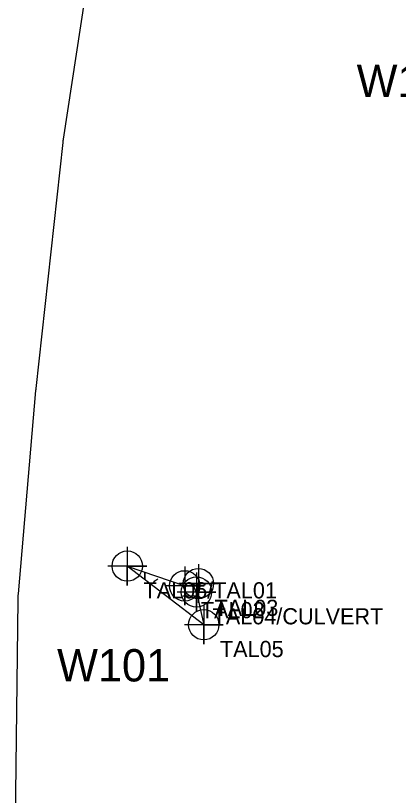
# Model space of a CAD drawing. Extents: x 1253697 to 1278588, y 912189 to 981699.
# Drawn here: x 1268748.9 to 1268985.5, y 970131.8 to 970614.2 of the extents above; entities that cross this region are included whole.
import ezdxf

# ---------------------------------------------------------------- set-up
doc = ezdxf.new("R2010")
doc.units = 0
for name, color, linetype in [('Default', 7, 'Continuous'), ('Exist Environmental Wetland Boundary', 7, 'Continuous'), ('Exist Environmental Wetland Boundary Cogo Comment', 7, 'Continuous'), ('Exist Environmental Wetland Boundary Cogo Number', 7, 'Continuous'), ('Exist Environmental Wetland Boundary Cogo Point CELL', 7, 'Continuous'), ('Exist Hydro Swamp or Marsh', 7, 'Continuous')]:
    doc.layers.add(name, color=color, linetype=linetype)

msp = doc.modelspace()

# ---------------------------------------------------------------- linework, layer by layer
at = {"layer": 'Default'}
for p, q in [((1268796.51, 970656.74), (1268778.28, 970537.81)), ((1268796.51, 970656.74), (1268778.28, 970537.81)), ((1268778, 970535.67), (1268761.36, 970383.47)), ((1268778, 970535.67), (1268761.36, 970383.47)), ((1268761.25, 970382.33), (1268750.4, 970256.46)), ((1268761.25, 970382.33), (1268750.4, 970256.46)), ((1268750.22, 970252.74), (1268748.86, 970132.93)), ((1268750.22, 970252.74), (1268748.86, 970132.93)), ((1268748.86, 970131.83), (1268749.95, 970028.75)), ((1268748.86, 970131.83), (1268749.95, 970028.75))]:
    msp.add_line(p, q, dxfattribs=at)
for centre, start, end in [((1268827.7, 970530.24), 171.2852, 173.7614), ((1268827.7, 970530.24), 171.2852, 173.7614), ((1268811.07, 970378.04), 173.7614, 175.0729), ((1268811.07, 970378.04), 173.7614, 175.0729), ((1268800.22, 970252.17), 175.0729, 179.3514), ((1268800.22, 970252.17), 175.0729, 179.3514), ((1268798.86, 970132.36), 179.3514, 180.6032), ((1268798.86, 970132.36), 179.3514, 180.6032)]:
    msp.add_arc(centre, 50, start, end, dxfattribs=at)
at = {"layer": 'Exist Environmental Wetland Boundary'}
msp.add_lwpolyline([(1268817.93, 970273.67), (1268853.42, 970261.44), (1268861.88, 970262.84), (1268860.68, 970257.63), (1268865.2, 970237.38)], close=True, dxfattribs=at)
at = {"layer": 'Exist Environmental Wetland Boundary Cogo Point CELL'}
for points in [[(1268817.93, 970285.67), (1268817.93, 970261.67), (1268817.93, 970273.67), (1268829.93, 970273.67), (1268805.93, 970273.67)], [(1268853.42, 970273.44), (1268853.42, 970249.44), (1268853.42, 970261.44), (1268865.42, 970261.44), (1268841.42, 970261.44)], [(1268861.88, 970274.84), (1268861.88, 970250.84), (1268861.88, 970262.84), (1268873.88, 970262.84), (1268849.88, 970262.84)], [(1268860.68, 970269.63), (1268860.68, 970245.63), (1268860.68, 970257.63), (1268872.68, 970257.63), (1268848.68, 970257.63)], [(1268865.2, 970249.38), (1268865.2, 970225.38), (1268865.2, 970237.38), (1268877.2, 970237.38), (1268853.2, 970237.38)]]:
    msp.add_lwpolyline(points, dxfattribs=at)
for centre in [(1268817.93, 970273.67), (1268853.42, 970261.44), (1268861.88, 970262.84), (1268860.68, 970257.63), (1268865.2, 970237.38)]:
    msp.add_circle(centre, 9.38, dxfattribs=at)
at = {"layer": 'Exist Hydro Swamp or Marsh'}
for p, q in [((1268828.69, 970265.41), (1268828.69, 970269.96)), ((1268828.69, 970269.96), (1268828.69, 970265.41)), ((1268860.89, 970258.57), (1268860.89, 970262.67)), ((1268860.89, 970262.67), (1268860.89, 970258.57))]:
    msp.add_line(p, q, dxfattribs=at)
for points in [[(1268852.29, 970255.33), (1268860.89, 970255.33), (1268860.89, 970256.65)], [(1268860.89, 970256.65), (1268860.89, 970255.33), (1268861.19, 970255.33)]]:
    msp.add_lwpolyline(points, dxfattribs=at)
for centre, radius, start, end in [((1268846.93, 970249.27), 19.22, 122.1274, 137.4421), ((1268848.63, 970254.44), 12.3, 4.1403, 39.2365), ((1268879.14, 970249.27), 19.22, 159.9935, 161.6222)]:
    msp.add_arc(centre, radius, start, end, dxfattribs=at)

# ---------------------------------------------------------------- texts
at = {"layer": 'Exist Environmental Wetland Boundary Cogo Comment'}
for s, p in [('TAL06/TAL01', (1268827.93, 970253.67)), ('TAL02', (1268863.42, 970241.44)), ('TAL03', (1268871.88, 970242.84)), ('TAL04/CULVERT', (1268870.68, 970237.63)), ('TAL05', (1268875.2, 970217.38))]:
    msp.add_text(s, height=10, dxfattribs=at).set_placement(p)
at = {"layer": 'Exist Environmental Wetland Boundary Cogo Number'}
for s, p in [('W102', (1268959.74, 970563.78)), ('W101', (1268774.52, 970202.31))]:
    msp.add_text(s, height=20, dxfattribs=at).set_placement(p)

doc.saveas('drawing.dxf')
